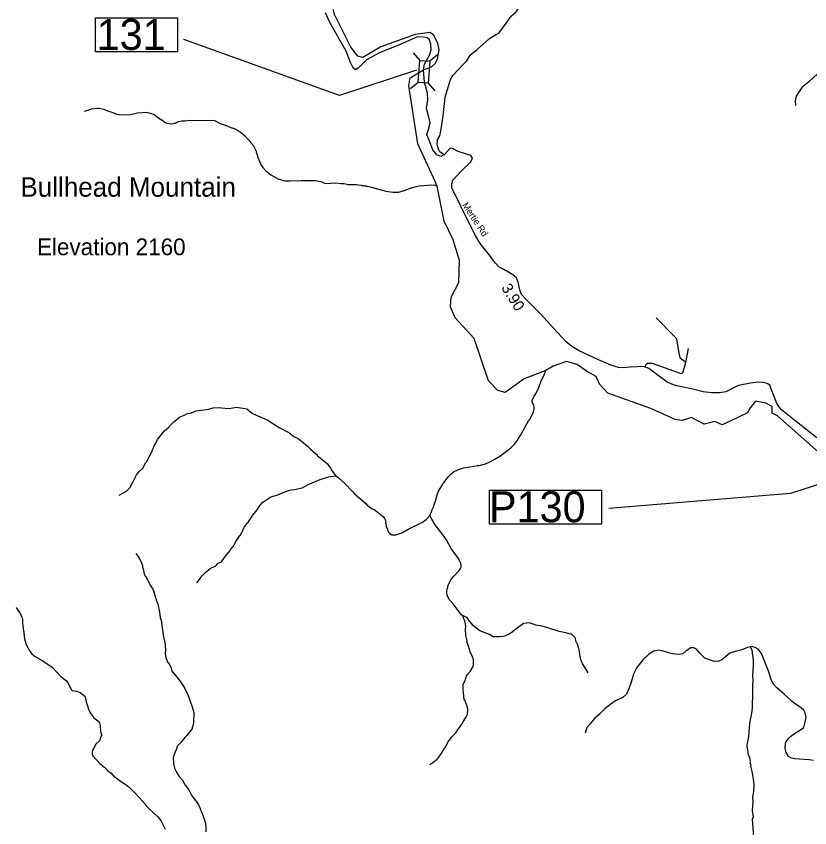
# Model space of a CAD drawing. Extents: x 1248224 to 1454986, y 825081 to 985870.
# Drawn here: x 1341961 to 1350937, y 919465 to 928641 of the extents above; entities that cross this region are included whole.
import ezdxf

# ---------------------------------------------------------------- set-up
doc = ezdxf.new("R2010")
doc.units = 0
for name, color, linetype in [('Exist Geographical Mountain Summit Elevation Number Label', 7, 'Continuous'), ('Exist Geographical Mountain Summit Label', 7, 'Continuous'), ('Exist Hydrographic Creek Single Shore', 7, 'Continuous'), ('Exist Hydrographic Misc Water Feature', 7, 'Continuous'), ('Exist Road Non-System Type 51', 7, 'Continuous'), ('Exist Road Secondary Mileage Hundredths English Label', 7, 'Continuous'), ('Exist Road Secondary Structure Pipe Number Label', 7, 'Continuous'), ('Exist Road Secondary Structure Standard Bridge CELL', 7, 'Continuous'), ('Exist Road Secondary Structure Standard Bridge Number Label', 7, 'Continuous'), ('Exist Road Secondary Type 51 Attributed', 7, 'Continuous'), ('Exist Road Secondary Type 51 Label', 7, 'Continuous')]:
    doc.layers.add(name, color=color, linetype=linetype)

msp = doc.modelspace()

# ---------------------------------------------------------------- linework, layer by layer
at = {"layer": 'Exist Hydrographic Creek Single Shore'}
for points in [[(1346568.9, 928033.2), (1346657.4, 928068.6), (1346698.9, 928107.2), (1346725.9, 928155.4), (1346747.1, 928261.5), (1346729.4, 928336.3), (1346681.3, 928429.1), (1346640.4, 928456.3), (1346472.4, 928433.3), (1346086.3, 928293.3), (1345883.3, 928172.7), (1345825.3, 928190.2), (1345744.3, 928290.4), (1345560.3, 928661.7), (1345515.3, 928863), (1345376.3, 929016.8), (1345218.3, 929019.9), (1345034.3, 928980.9), (1345001.3, 929017.7), (1344995.3, 929484), (1344963.3, 929550.3), (1344768.2, 929680.1), (1344722.3, 929677.5)], [(1351168.1, 923594.7), (1350572.5, 924122.6), (1350510.4, 924152.5), (1350512.9, 924228.6), (1350439.3, 924267.9), (1350324, 924290), (1350267.6, 924218.8), (1350233.2, 924154.9), (1350037.5, 924061.1), (1349944.7, 924020.3), (1349863.7, 924057.1), (1349741.1, 924027.6), (1349601.2, 924103.7), (1349495.8, 924071.8), (1349414.8, 924081.6), (1349140.5, 924203.9), (1348653, 924380.7), (1348557.4, 924481.3), (1348523, 924567.2), (1348410.2, 924628.6), (1348307.2, 924704.7), (1348186.9, 924736.6), (1348034.9, 924682.6), (1347953.4, 924633.7), (1347708.6, 924542.7), (1347492.7, 924385.6), (1347409.4, 924409.3), (1347304.4, 924519.8), (1347139.4, 924999.1), (1346927.4, 925229.9), (1346872.4, 925355.8), (1346882.4, 925463.9), (1346969.4, 925629.5), (1346975.3, 925879), (1346905.3, 926113.4), (1346801.4, 926325.7), (1346722.5, 926720.9), (1346679.7, 926814.3), (1346504.3, 927198.3), (1346403, 927853.5), (1346418.4, 927944.2), (1346568.9, 928033.2)], [(1350736.5, 917169.3), (1350761.5, 917182), (1350764.6, 917339.5), (1350693.6, 917518.2), (1350504.5, 918756.4), (1350442.6, 918974.2), (1350308.6, 919308.6), (1350288.5, 919561.7), (1350297.5, 919584.5)]]:
    msp.add_lwpolyline(points, dxfattribs=at)
at = {"layer": 'Exist Hydrographic Misc Water Feature'}
for points in [[(1342733.2, 927568.6), (1342773.4, 927577.7), (1342813.7, 927592.8), (1342878, 927603.4), (1342899.9, 927602.9), (1342953.6, 927589.6), (1343001.2, 927568.6), (1343033, 927559.9), (1343048.9, 927551.5), (1343064.8, 927549.1), (1343072.7, 927543), (1343080.7, 927542.8), (1343096.4, 927534.5), (1343140.2, 927525.5), (1343252, 927529.9), (1343332.8, 927549.1), (1343426.9, 927555.1), (1343480.7, 927545.9), (1343520.3, 927528.9), (1343542, 927516.4), (1343595.1, 927475.3), (1343603.2, 927475.2), (1343645.4, 927440.5), (1343667.7, 927430.9), (1343721.7, 927422.9), (1343757.9, 927431.2), (1343776.3, 927444.4), (1343799, 927450.6), (1343833, 927458.8), (1343866.8, 927459.2), (1343931, 927467.7), (1344138.9, 927463.1), (1344206.9, 927465.6), (1344209.8, 927460), (1344266.2, 927428.3), (1344337.6, 927406.6), (1344389.1, 927381.5), (1344425, 927372.7), (1344452.7, 927360.1), (1344498, 927331.1), (1344535.4, 927300.2), (1344588.2, 927245), (1344615.5, 927212.4), (1344617.3, 927204.4), (1344648.6, 927171.7), (1344654.2, 927159.8)], [(1344654.2, 927159.8), (1344675.3, 927115.1), (1344674.1, 927109.7), (1344693.8, 927046.7), (1344692.7, 927043.1), (1344728, 926966), (1344751.3, 926931.4), (1344786.5, 926892.7), (1344841.5, 926847.4), (1344928.5, 926799.5), (1344944.4, 926797.1), (1344976.2, 926784.4), (1345000, 926779.9), (1345048, 926778.8), (1345064.1, 926782.4), (1345152.1, 926780.5), (1345184.1, 926783.8), (1345344.1, 926784.2), (1345407.8, 926770.8), (1345455.4, 926749.6), (1345575.6, 926759), (1345631.4, 926749.7), (1345671.4, 926748.8), (1345715.2, 926739.8), (1345809.1, 926737.7), (1345831, 926733.2), (1345863, 926732.5), (1345870.9, 926728.3), (1345886.9, 926728), (1345894.8, 926723.8), (1345910.8, 926723.5), (1345918.7, 926719.3), (1345934.7, 926718.9), (1345978.6, 926710), (1346141.5, 926662.3), (1346221.2, 926650.5), (1346285.2, 926651), (1346301.3, 926654.7), (1346333.6, 926666), (1346341.6, 926665.8), (1346438.4, 926703.6), (1346518.8, 926721.9), (1346567, 926728.7), (1346663, 926734.6), (1346694.9, 926729.8), (1346722.5, 926720.9)], [(1346641.4, 922997.3), (1346646.2, 923015.6), (1346662.9, 923047.2), (1346663, 923055.2), (1346684, 923102.8), (1346684.2, 923110.8), (1346705.3, 923158.3), (1346722.9, 923229.8), (1346735.5, 923261.6), (1346785.4, 923348.4), (1346847.3, 923433), (1346876, 923464.4), (1346908.5, 923489.6), (1346965.1, 923516.4), (1347021.5, 923535.1), (1347141.8, 923552.4), (1347174, 923559.6), (1347198, 923561.1), (1347270.5, 923581.5), (1347310.9, 923598.6), (1347375.6, 923633.2), (1347432.4, 923667.8), (1347554.4, 923761.1), (1347593.2, 923798.2), (1347624.1, 923837.5), (1347669.6, 923908.4), (1347761.2, 924074.4), (1347773.6, 924090.1), (1347811.3, 924169.3), (1347819.9, 924201), (1347820.3, 924217), (1347816.8, 924241.1), (1347797.7, 924281.5), (1347798.1, 924297.5), (1347819.1, 924345.1), (1347835.6, 924368.7), (1347860.6, 924416.1), (1347903.1, 924527.1), (1347928.1, 924574.5), (1347953.4, 924633.7)], [(1343126.8, 923226.5), (1343134.9, 923228.4), (1343207.8, 923270.7), (1343244.6, 923307.9), (1343281.9, 923371.1), (1343290.4, 923394.9), (1343319.8, 923454.1), (1343356.7, 923497.3), (1343393.5, 923532.5), (1343426.8, 923595.7), (1343435, 923603.5), (1343497.5, 923722.1), (1343497.7, 923730.1), (1343510.2, 923753.8), (1343520.9, 923783.7), (1343539.6, 923813.2), (1343560.5, 923856.8), (1343635.1, 923948.3), (1343689.6, 923997.8), (1343695.8, 924007.7), (1343744.8, 924054.5), (1343809.9, 924107), (1343878.6, 924139.5), (1343882.8, 924145.5), (1343943, 924156), (1343995.5, 924178.9), (1344140, 924199.6), (1344188.2, 924214.6), (1344268.3, 924216.7), (1344284.2, 924212.4), (1344368.1, 924206.5), (1344452, 924220.6), (1344568, 924202.1), (1344634.9, 924150.5), (1344809.1, 924072.7), (1344936.2, 923990.9), (1345046.2, 923935.4), (1345048.4, 923930.3), (1345101.2, 923890.1), (1345148.7, 923865.1), (1345188.1, 923836.2), (1345256.8, 923778.6), (1345286.1, 923748), (1345294, 923743.8), (1345364.6, 923680.2), (1345366.9, 923675.2), (1345478.6, 923585.7), (1345517.5, 923532.9), (1345536.7, 923498.4), (1345575, 923444.2)], [(1344005.2, 922237.1), (1344011.4, 922240.8), (1344059, 922311.8), (1344108, 922358.7), (1344156.8, 922395.6), (1344217.4, 922426.2), (1344246.1, 922457.6), (1344282.4, 922472.8), (1344327.8, 922535.7), (1344381.1, 922598.6), (1344389.5, 922614.4), (1344414.2, 922645.7), (1344426.7, 922669.5), (1344434.8, 922677.3), (1344449.6, 922709), (1344463.9, 922726.6), (1344488.9, 922768), (1344493.7, 922771.2), (1344517.8, 922811.8), (1344538.9, 922863), (1344544, 922866.1), (1344576, 922912.1), (1344590.3, 922925.7), (1344637.8, 922998.7), (1344685.2, 923059.6), (1344710, 923097), (1344751.3, 923145.1), (1344842.4, 923208.1), (1344910.7, 923226.5), (1345007.7, 923268.4), (1345015.7, 923268.2), (1345039.9, 923279.6), (1345072.1, 923286.9), (1345112.2, 923290), (1345208.7, 923311.8), (1345211.3, 923316.9), (1345263.7, 923347.6), (1345398.7, 923403.5), (1345495.3, 923433.3), (1345575, 923444.2)], [(1345575, 923444.2), (1345605.1, 923422.9), (1345679.6, 923357.3), (1345761.7, 923271.4), (1345787.1, 923240.9), (1345914.7, 923132), (1345932.3, 923113.7), (1345987.5, 923072.3), (1346009.2, 923061.9), (1346056.5, 923028.9), (1346111.5, 922983.6), (1346125.1, 922963.3), (1346140.3, 922931), (1346140, 922915), (1346143.8, 922906.9), (1346147.1, 922874.9), (1346171.7, 922808.3), (1346185.4, 922792), (1346209, 922777.5), (1346257, 922776.3), (1346321.5, 922798.9), (1346394.4, 922841.2), (1346556.2, 922921.6), (1346596.8, 922950.7), (1346641.4, 922997.3)], [(1347011.7, 921865.9), (1347003.2, 921867.8), (1346981.8, 921892.3), (1346902.1, 921998.1), (1346857.1, 922047.1), (1346834.1, 922095.6), (1346830.9, 922127.7), (1346835.8, 922167.5), (1346844.1, 922183.3), (1346848.6, 922207.2), (1346886.1, 922278.4), (1346910.9, 922311.8), (1346970.2, 922372.5), (1346986.7, 922396.1), (1346993.1, 922412), (1346993.6, 922436), (1346990, 922451.9), (1346963.2, 922508.5), (1346881.6, 922622.3), (1346831.6, 922711.5), (1346800.6, 922760.1), (1346699.5, 922890.5), (1346660.9, 922955.2), (1346641.4, 922997.3)], [(1343312.4, 922564.5), (1343330, 922546.2), (1343353.3, 922513.6), (1343378.3, 922465.1), (1343378.1, 922457.1), (1343389.5, 922428.8), (1343389.2, 922412.8), (1343400.3, 922376.6), (1343403.8, 922352.5), (1343417, 922316.2), (1343420.8, 922308.1), (1343426.2, 922306.2), (1343480.5, 922202.8), (1343515.3, 922146), (1343537.5, 922065.5), (1343545.2, 922049.4), (1343545, 922041.4), (1343564, 921992.9), (1343582.1, 921904.6), (1343588.7, 921842.4), (1343607.4, 921784), (1343605.8, 921777.1), (1343627.9, 921621.6), (1343642.6, 921563.3), (1343648.9, 921479.2), (1343647.8, 921433.1), (1343651.2, 921405.2), (1343658.6, 921378.9), (1343677.7, 921334.5), (1343683.2, 921331.6), (1343708.5, 921281.8), (1343723.4, 921229.5), (1343728.1, 921227.4), (1343811.2, 921127.6), (1343863.4, 921046.4), (1343905.5, 920959.5), (1343950.8, 920832.6), (1343969.4, 920768.1), (1343964.8, 920652.2), (1343958, 920612.4), (1343949.7, 920596.5), (1343949.5, 920588.5), (1343934.9, 920565), (1343891.7, 920509.9), (1343869.2, 920486.4), (1343826, 920431.4), (1343781.1, 920388.4), (1343782.2, 920381), (1343768, 920336.7), (1343762.5, 920333.9), (1343736.3, 920261.4), (1343738.9, 920193.4), (1343751.6, 920137.1), (1343774.7, 920092.6), (1343805.6, 920043.9), (1343840.7, 920003.1), (1343871.4, 919946.4), (1343877.3, 919943), (1343915, 919895.2), (1343948.8, 919826.8), (1344003.3, 919755.5), (1344022.7, 919723.1), (1344045.5, 919674.6), (1344045.4, 919666.6), (1344056.9, 919644.4), (1344074.3, 919595.6), (1344092.6, 919549.4), (1344101, 919518.8), (1344105.6, 919472.4), (1344104.5, 919420.7)], [(1341961.2, 921954.9), (1341978.6, 921926.6), (1341999.9, 921900.1), (1342024.9, 921851.6), (1342032.2, 921819.4), (1342031.2, 921773.4), (1342034.9, 921759.3), (1342034.4, 921735.4), (1342038.2, 921727.3), (1342037.9, 921711.3), (1342041.7, 921703.2), (1342055.2, 921600.9), (1342068.6, 921547.6), (1342104.7, 921475.8), (1342137.8, 921433), (1342175.1, 921400.2), (1342262.1, 921354.3), (1342368.5, 921280), (1342466.2, 921173.8), (1342531.2, 921128.3), (1342546.8, 921107.9), (1342569.5, 921049.5), (1342587, 921025.1), (1342594.8, 921018.9), (1342642.6, 921007.9), (1342686.2, 920992.9), (1342737.4, 920951.7), (1342752.2, 920895.4), (1342750.6, 920890.7), (1342774.5, 920822.9), (1342774.4, 920814.9), (1342797.4, 920766.4), (1342840, 920707.5), (1342885.2, 920672.4), (1342902.9, 920652.1), (1342910.2, 920619.9), (1342912.6, 920551.8), (1342927.7, 920507.5), (1342922.6, 920504.4), (1342902.4, 920448.1), (1342861.6, 920409), (1342819.8, 920330), (1342819.2, 920302), (1342828.8, 920277.8), (1342908.8, 920192), (1342960, 920150.9), (1342997.5, 920107.1), (1343036.1, 920080.8), (1343069.6, 920042.4), (1343077.6, 920040.2), (1343140.4, 919990.8), (1343203.6, 919949.4), (1343242.9, 919918.5), (1343318.4, 919846.1), (1343350.8, 919807.2), (1343424.7, 919728.6), (1343428.5, 919718.4), (1343454, 919691.8), (1343512.7, 919632.6), (1343563.8, 919589.4), (1343598.8, 919548.6), (1343644.7, 919447.6)], [(1346640.6, 920180.3), (1346673, 920201.5), (1346721.9, 920240.5), (1346740.3, 920262), (1346769.1, 920301.4), (1346808.6, 920368.4), (1346814.8, 920374.3), (1346856.5, 920451.4), (1346862.5, 920455.3), (1346887.3, 920494.6), (1346928.3, 920533.7), (1347010.7, 920647.9), (1347012.8, 920655.8), (1347052.2, 920719), (1347064.9, 920750.6), (1347065.3, 920766.6), (1347069.4, 920774.5), (1347070.2, 920806.5), (1347062.9, 920838.7), (1347047.7, 920879), (1347034.4, 920909.2), (1347028.4, 920911.4), (1347015, 921027.7), (1347016.2, 921087.6), (1347039.2, 921131.1), (1347041.5, 921147.1), (1347056.2, 921178.8), (1347066.7, 921196.5), (1347097.4, 921233.8), (1347128.7, 921289.1), (1347133, 921305), (1347134.2, 921361), (1347127, 921393.2), (1347100, 921441.8), (1347077.6, 921520.2), (1347058.8, 921570.6), (1347060.3, 921578.5), (1347048.2, 921638.8), (1347043.9, 921714.9), (1347046.5, 921738.9), (1347043.1, 921771), (1347035.8, 921803.1), (1347024.3, 921827.4), (1347011.7, 921865.9)], [(1348431.1, 921215.9), (1348365.4, 921321.3), (1348353.9, 921345.6), (1348338.9, 921393.9), (1348332.4, 921458.1), (1348321.4, 921506.2), (1348304.4, 921552.7), (1348298.4, 921554.7), (1348283.8, 921615.1), (1348236.6, 921656.1), (1348229.3, 921655), (1348176.9, 921669.5), (1348101.3, 921683.2), (1348045.7, 921704.4), (1348005.9, 921713.4), (1347990, 921721.7), (1347910.6, 921743.5), (1347838.8, 921755.1), (1347767.3, 921782.7), (1347699.3, 921776.2), (1347595.6, 921698.6), (1347569, 921673.2), (1347552.8, 921665.5), (1347532.4, 921650), (1347524.5, 921650.1), (1347484.2, 921633.1), (1347452, 921625.8), (1347428, 921626.3), (1347419.9, 921622.5), (1347355.9, 921623.9), (1347316.4, 921648.8), (1347205.4, 921691.3), (1347134.6, 921748.8), (1347091.7, 921797.8), (1347064.5, 921834.4), (1347048.8, 921846.7), (1347011.7, 921865.9)], [(1350267.9, 921517.2), (1350267.4, 921508.6), (1350280.7, 921474.3), (1350298.2, 921361.9), (1350298.8, 921297.9), (1350290.4, 921186.2), (1350293.1, 921126.1), (1350288.1, 921081.4), (1350288.7, 920922.3), (1350284, 920892.3), (1350284.3, 920818.3), (1350277.2, 920762.5), (1350254.6, 920647.1), (1350253.3, 920583.1), (1350249, 920569.2), (1350248.3, 920535.2), (1350238.8, 920471.5), (1350227.9, 920423.7), (1350227.1, 920391.7), (1350237.5, 920319.5), (1350237.2, 920303.5), (1350254.2, 920259.1), (1350262.9, 920217.3), (1350261.2, 920210.9), (1350269.9, 920169.2), (1350268.1, 920162.9), (1350282.8, 920102.5), (1350300.3, 919990.1), (1350303.3, 919942.1), (1350302, 919878.1), (1350288.3, 919806.5), (1350291.5, 919766.4), (1350285.2, 919658.5), (1350297.5, 919584.5)]]:
    msp.add_lwpolyline(points, dxfattribs=at)
at = {"layer": 'Exist Road Non-System Type 51'}
msp.add_line((1349535.8, 924727), (1349565.9, 924884.5), dxfattribs=at)
for points in [[(1346804.6, 927071.6), (1346753.8, 927107.3), (1346741.8, 927131.4), (1346722.6, 927186.7), (1346727.4, 927242.1), (1346751.4, 927287.8), (1346763.4, 927343.1), (1346789.9, 927516.3), (1346811.5, 927725.6), (1346850, 927850.7), (1346874, 927925.3), (1346898.1, 927971), (1347008.7, 928088.9), (1347059.2, 928137), (1347097.4, 928200.5), (1347174.3, 928265.5), (1347316.2, 928388.2), (1347381.1, 928431.5), (1347422, 928450.7), (1347484.5, 928534.9), (1347561.4, 928640.8), (1347614.3, 928688.9), (1347657.6, 928746.7), (1347686.4, 928806.8)], [(1351551.4, 928176.2), (1351474.4, 928204.4), (1351328, 928269.2), (1351288.8, 928274.3), (1351265, 928257.3), (1351140.7, 928141.4), (1351086.2, 928074.9), (1351057.2, 928028.9), (1351028.3, 927993.1), (1350928.6, 927898.6), (1350888.8, 927871.1), (1350851.3, 927838.7), (1350817.3, 927789.3), (1350783.2, 927736.5), (1350771.3, 927683.6), (1350774.7, 927632.5)], [(1349535.8, 924727), (1349475.6, 924770.6), (1349465.5, 924807.4), (1349432, 924991.7), (1349398.6, 925028.5), (1349201.1, 925229.5)], [(1349073.9, 924670.1), (1349087.3, 924706.9), (1349100.6, 924717), (1349154.2, 924717), (1349438.7, 924616.5), (1349475.6, 924603.1), (1349502.3, 924609.8), (1349535.8, 924727)], [(1350980.7, 920224.3), (1350930.4, 920234.8), (1350819.4, 920239), (1350767, 920243.2), (1350729.3, 920251.6), (1350697.9, 920272.5), (1350670.7, 920316.5), (1350658.1, 920360.6), (1350664.4, 920425.6), (1350697.9, 920475.9), (1350721, 920498.9), (1350777.5, 920536.7), (1350832, 920572.3), (1350869.7, 920599.6), (1350886.4, 920658.3), (1350894.8, 920717), (1350886.4, 920763.1), (1350871.8, 920794.5), (1350829.9, 920830.2), (1350775.4, 920861.6), (1350733.5, 920897.3), (1350651.8, 920972.7), (1350563.9, 921046.1), (1350532.5, 921083.8), (1350498.9, 921136.3), (1350473.8, 921228.5), (1350392.1, 921436.1), (1350352.3, 921484.3), (1350320.9, 921505.2), (1350274.8, 921513.6), (1350232.9, 921505.2), (1350168, 921478), (1350092.6, 921459.1), (1350034, 921440.2), (1349966.9, 921381.5), (1349941.8, 921362.7), (1349910.4, 921350.1), (1349855.9, 921345.9), (1349814, 921360.6), (1349751.2, 921383.6), (1349692.5, 921440.2), (1349654.8, 921484.3), (1349627.6, 921501), (1349592, 921501), (1349539.6, 921465.4), (1349499.8, 921431.9), (1349451.7, 921423.5), (1349384.6, 921431.9), (1349279.9, 921463.3), (1349225.4, 921471.7), (1349175.2, 921463.3), (1349118.6, 921427.7), (1349047.4, 921364.8), (1348980.4, 921278.8), (1348942.7, 921203.3), (1348915.5, 921113.2), (1348890.3, 921035.6), (1348863.1, 920976.9), (1348821.2, 920939.2), (1348741.6, 920901.5), (1348674.6, 920855.3), (1348618, 920809.2), (1348559.4, 920750.5), (1348502.8, 920700.2)], [(1348502.8, 920700.2), (1348452.6, 920639.4), (1348416.9, 920597.5), (1348396, 920534.6)]]:
    msp.add_lwpolyline(points, dxfattribs=at)
at = {"layer": 'Exist Road Secondary Structure Pipe Number Label'}
msp.add_lwpolyline([(1351826.3, 923601.9), (1350720.9, 923244.7), (1348663, 923074.7)], dxfattribs=at)
msp.add_lwpolyline([(1347315.6, 923283.6), (1348581.7, 923283.6), (1348581.7, 922899.7), (1347315.6, 922899.7)], close=True, dxfattribs=at)
at = {"layer": 'Exist Road Secondary Structure Standard Bridge CELL'}
for p, q in [((1346452.5, 928226.7), (1346525.9, 928140.6)), ((1346727.5, 928204.9), (1346641.4, 928131.4)), ((1346508.4, 927893.3), (1346422.2, 927819.9)), ((1346621.2, 927884.4), (1346694.6, 927798.2))]:
    msp.add_line(p, q, dxfattribs=at)
msp.add_lwpolyline([(1346641.4, 928131.4), (1346621.7, 927884.3), (1346506.3, 927893.5), (1346525.9, 928140.6)], close=True, dxfattribs=at)
at = {"layer": 'Exist Road Secondary Structure Standard Bridge Number Label'}
msp.add_lwpolyline([(1342858.3, 928624.3), (1343787.3, 928624.3), (1343787.3, 928240.2), (1342858.3, 928240.2)], close=True, dxfattribs=at)
msp.add_lwpolyline([(1346489.4, 928032.5), (1345617.8, 927744.6), (1343858.6, 928376.3)], dxfattribs=at)
at = {"layer": 'Exist Road Secondary Type 51 Attributed'}
for points in [[(1346568.9, 928033.2), (1346577.6, 928098.9), (1346637.6, 928201.3), (1346653.5, 928261.4), (1346651.7, 928325), (1346637.6, 928372.7), (1346611.1, 928397.4), (1346565.2, 928406.3), (1346501.6, 928408), (1346305.6, 928322.8), (1346069.1, 928228.2), (1345924.3, 928147.8), (1345829, 928055.5), (1345800.7, 928036), (1345770.7, 928059), (1345742.5, 928117.3), (1345693.1, 928244.6), (1345509.5, 928569.6), (1345460.1, 928679.2)], [(1349397.5, 924472.7), (1349324.4, 924505.1), (1349223.7, 924577.5), (1349116, 924657), (1349061.3, 924680), (1348905.9, 924674.7), (1348826.5, 924664.1), (1348775.3, 924671.2), (1348687, 924695.9), (1348549.3, 924754.2), (1348330.4, 924858.4), (1348247.8, 924905.7), (1348180.7, 924960.5), (1348037.7, 925112.4), (1347897.1, 925270.9), (1347819.4, 925348.7), (1347725.8, 925440.5), (1347678.1, 925495.3), (1347656.9, 925546.5), (1347637.8, 925635.7), (1347618.3, 925683.4), (1347579.5, 925718.7), (1347510.6, 925759.4), (1347418.8, 925808.8), (1347381.8, 925847.7), (1347299.1, 925960.2), (1347209, 926069.8), (1347149, 926172.2), (1346993.8, 926485.1), (1346889.6, 926700.6), (1346887.8, 926744.8), (1346900.2, 926788.9), (1346988.5, 926886.1), (1347105, 926993.9), (1347120.9, 927036.3), (1347101.9, 927066), (1346958.9, 927112), (1346897.1, 927145.5), (1346868.9, 927150.8), (1346805.3, 927076.6), (1346764.7, 927054.5), (1346718.8, 927075.7), (1346672.9, 927132.3), (1346630.5, 927238.3), (1346605.8, 927298.4), (1346623.5, 927365.5), (1346644.6, 927436.2), (1346623.5, 927513.9), (1346602.3, 927598.7), (1346616.4, 927697.6), (1346612.9, 927771.8), (1346577.6, 927895.5), (1346568.9, 928033.2)], [(1351019.1, 923873), (1350768.4, 924069.2), (1350616.6, 924189.3), (1350567.2, 924252.9), (1350512.4, 924397.8), (1350486.5, 924467.9), (1350456.5, 924489.1), (1350408.8, 924501.5), (1350354.1, 924503.2), (1350267.6, 924492.6), (1350129.8, 924466.1), (1350089.7, 924446.8), (1349987.3, 924393.8), (1349916.7, 924381.4), (1349826.7, 924381.4), (1349731.3, 924393.8), (1349599.6, 924426.8), (1349431.9, 924460.4), (1349397.5, 924472.7)]]:
    msp.add_lwpolyline(points, dxfattribs=at)

# ---------------------------------------------------------------- texts
at = {"layer": 'Exist Geographical Mountain Summit Elevation Number Label'}
msp.add_text('Elevation 2160', height=190, dxfattribs=at).set_placement((1342196.2, 925938.5))
at = {"layer": 'Exist Geographical Mountain Summit Label'}
msp.add_text('Bullhead Mountain', height=220, dxfattribs=at).set_placement((1342008.7, 926600.3))
at = {"layer": 'Exist Road Secondary Mileage Hundredths English Label'}
msp.add_text('3.90', height=125, rotation=301.84323, dxfattribs=at).set_placement((1347443, 925570.8))
at = {"layer": 'Exist Road Secondary Structure Pipe Number Label'}
msp.add_text('P130', height=350, dxfattribs=at).set_placement((1347308.5, 922919.5))
at = {"layer": 'Exist Road Secondary Structure Standard Bridge Number Label'}
msp.add_text('131', height=350, dxfattribs=at).set_placement((1342870.9, 928260))
at = {"layer": 'Exist Road Secondary Type 51 Label'}
msp.add_text('Mertie Rd', height=75, rotation=303.37744, dxfattribs=at).set_placement((1347002.2, 926505.1))

doc.saveas('drawing.dxf')
